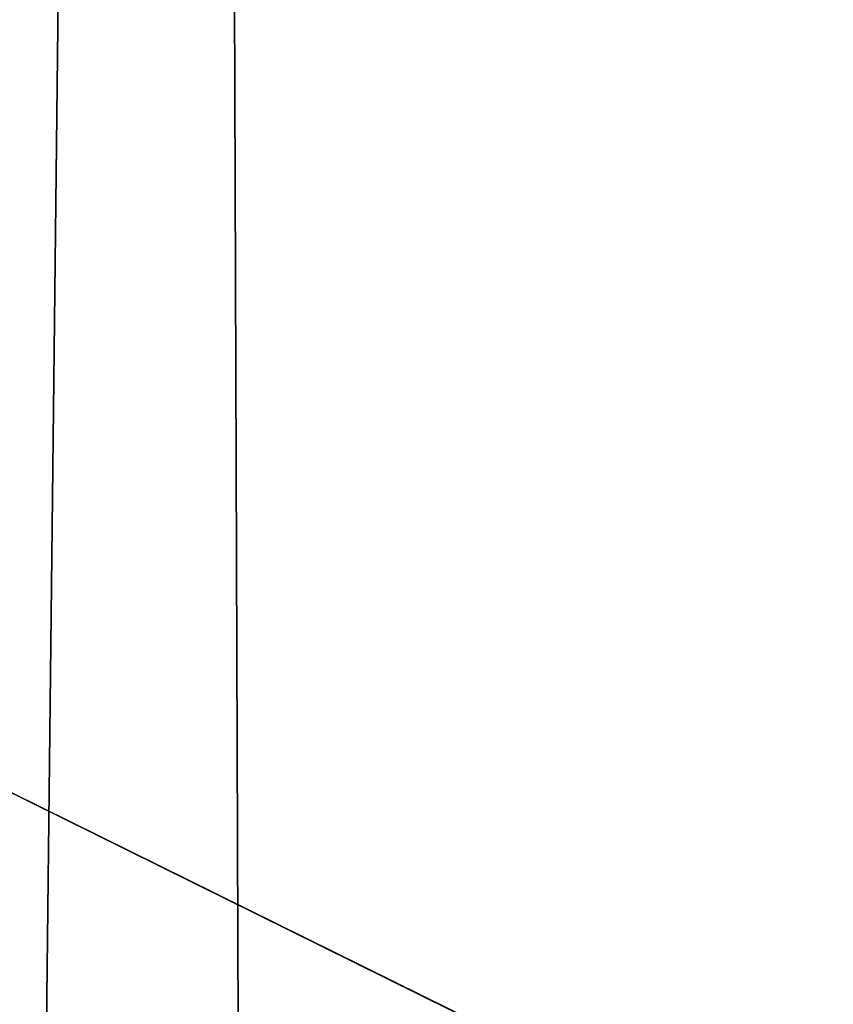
# Model space of a CAD drawing. Header units: millimetres. Extents: x -455 to 455, y -678 to 20.
# Tile 531 of 656: x -2.197 to -2.059, y -36.367 to -36.2. Entities that reach past the tile are written whole.
import ezdxf

# ---------------------------------------------------------------- set-up
doc = ezdxf.new("R2010")
doc.units = ezdxf.units.MM
doc.header["$LTSCALE"] = 65.185185
for name, color, linetype in [('237', 7, 'CONTINUOUS'), ('362', 7, 'CONTINUOUS'), ('451', 7, 'CONTINUOUS'), ('487', 7, 'CONTINUOUS'), ('510', 7, 'CONTINUOUS'), ('566', 7, 'CONTINUOUS'), ('568', 7, 'CONTINUOUS')]:
    doc.layers.add(name, color=color, linetype=linetype)

msp = doc.modelspace()

# ---------------------------------------------------------------- linework, layer by layer
at = {"layer": '237', "linetype": 'Continuous'}
for points in [[(-2.02482, -74.85131, -2.96229), (-2.2, -25, -1.35), (-2.63505, -74.85131, -1.35), (-2.02482, -74.85131, -2.96229)], [(-1.87094, -25.60872, -2.45872), (-2.2, -25, -1.35), (-2.02482, -74.85131, -2.96229), (-1.87094, -25.60872, -2.45872)]]:
    msp.add_3dface(points, dxfattribs=at)
at = {"layer": '362', "linetype": 'Continuous'}
for points in [[(-2, -74.7, 19.85), (-2, 0, 19.85), (-4.05718, -6.35378, 19.03358), (-2, -74.7, 19.85)], [(-2, -74.7, 19.85), (-4.05718, -6.35378, 19.03358), (-4.12132, -74.7, 18.97132), (-2, -74.7, 19.85)]]:
    msp.add_3dface(points, dxfattribs=at)
at = {"layer": '451', "linetype": 'Continuous'}
msp.add_3dface([(-1.25, -36.79967, -6.15), (-2.30598, -38.59628, -6.15), (-2.25792, -36.30178, -6.15), (-1.25, -36.79967, -6.15)], dxfattribs=at)
at = {"layer": '487', "linetype": 'Continuous'}
for points in [[(-2.8146, -35.31832, -6.29645), (-2.70156, -35.22521, -6.65), (-1.13951, -36.46382, -6.29645), (-2.8146, -35.31832, -6.29645)], [(-1.13951, -36.46382, -6.29645), (-2.70156, -35.22521, -6.65), (-1.97568, -35.88906, -6.65), (-1.13951, -36.46382, -6.29645)], [(-1.25, -36.79967, -6.15), (-2.25792, -36.30178, -6.15), (-2.8146, -35.31832, -6.29645), (-1.25, -36.79967, -6.15)], [(-1.25, -36.79967, -6.15), (-2.8146, -35.31832, -6.29645), (-1.13951, -36.46382, -6.29645), (-1.25, -36.79967, -6.15)]]:
    msp.add_3dface(points, dxfattribs=at)
at = {"layer": '510', "linetype": 'Continuous'}
for points in [[(-1.09375, -36.32471, -10.15), (-2.58852, -35.13211, -10.50355), (-1.04799, -36.1856, -10.50355), (-1.09375, -36.32471, -10.15)], [(-2.58852, -35.13211, -10.50355), (-1.09375, -36.32471, -10.15), (-1.97568, -35.88906, -10.15), (-2.58852, -35.13211, -10.50355)]]:
    msp.add_3dface(points, dxfattribs=at)
at = {"layer": '566', "linetype": 'Continuous'}
for points in [[(-2.09344, -12.78906, 15.05), (-1.9099, -11.79276, 15.84277), (-2.63505, -74.85131, 15.05), (-2.09344, -12.78906, 15.05)], [(-2.63505, -74.85131, 15.05), (-1.9099, -11.79276, 15.84277), (-2.02482, -74.85131, 16.66229), (-2.63505, -74.85131, 15.05)]]:
    msp.add_3dface(points, dxfattribs=at)
at = {"layer": '568', "linetype": 'Continuous'}
for points in [[(-2.63505, -74.85131, 15.05), (-2.32584, -39.4198, 14.79427), (-2.09344, -12.78906, 15.05), (-2.63505, -74.85131, 15.05)], [(-2.31118, -37.7399, 14.78312), (-2.09344, -12.78906, 15.05), (-2.32584, -39.4198, 14.79427), (-2.31118, -37.7399, 14.78312)], [(-2.29822, -36.25534, 14.77201), (-2.09344, -12.78906, 15.05), (-2.31118, -37.7399, 14.78312), (-2.29822, -36.25534, 14.77201)], [(-2.28677, -34.94252, 14.76102), (-2.09344, -12.78906, 15.05), (-2.29822, -36.25534, 14.77201), (-2.28677, -34.94252, 14.76102)]]:
    msp.add_3dface(points, dxfattribs=at)

doc.saveas('drawing.dxf')
